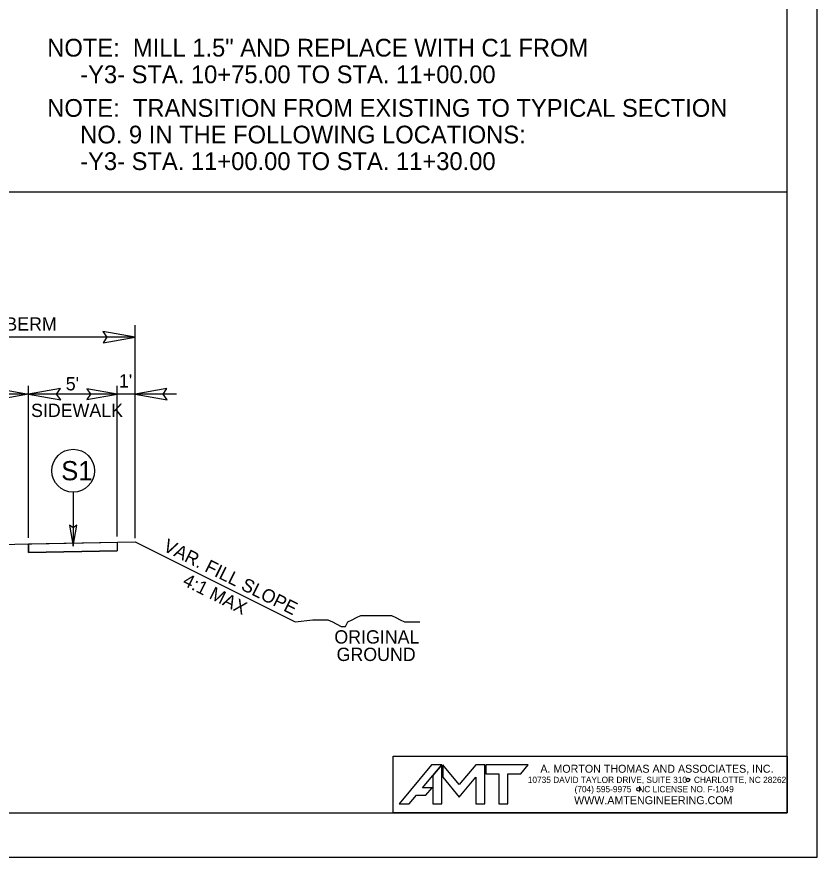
# Model space of a CAD drawing. Extents: x 1487909 to 1489267, y 497866 to 499814.
# Drawn here: x 1489006.55 to 1489051.66, y 497986.65 to 498034.02 of the extents above; entities that cross this region are included whole.
import ezdxf

# ---------------------------------------------------------------- set-up
doc = ezdxf.new("R2010")
doc.units = 0
for name, color, linetype in [('Prop Conc 4in Sidewalk', 7, 'Continuous'), ('Prop Dimension', 7, 'Continuous'), ('Prop Dimension Text', 7, 'Continuous'), ('Prop Grid Mask', 7, 'Continuous'), ('Prop Shade Light', 7, 'Continuous'), ('Prop Terminator CELL', 7, 'Continuous'), ('Scratch_Level_1', 7, 'Continuous'), ('Sheet Block Title CELL', 7, 'Continuous'), ('Sheet Plot Border Outside CELL', 7, 'Continuous'), ('Sheet Typical CELL', 7, 'Continuous'), ('Typical Hinge Slope Arterial CELL', 7, 'Continuous'), ('Typical ID Circle CELL', 7, 'Continuous'), ('Typical Pavement Slope CELL', 7, 'Continuous'), ('Typical Terminator CELL', 7, 'Continuous'), ('Typical Text ID Circle CELL', 7, 'Continuous')]:
    doc.layers.add(name, color=color, linetype=linetype)

msp = doc.modelspace()

# ---------------------------------------------------------------- linework, layer by layer
at = {"layer": 'Prop Conc 4in Sidewalk'}
for p, q in [((1489007.213, 498004.306), (1489012.213, 498004.406)), ((1489007.213, 498004.306), (1489007.213, 498003.824)), ((1489012.213, 498004.406), (1489012.213, 498003.924)), ((1489007.213, 498003.824), (1489012.213, 498003.924))]:
    msp.add_line(p, q, dxfattribs=at)
at = {"layer": 'Prop Dimension'}
for p, q in [((1489013.214, 498004.637), (1489013.214, 498016.638)), ((1489013.214, 498015.957), (1488998.714, 498015.957)), ((1489007.213, 498004.659), (1489007.213, 498013.222)), ((1489012.213, 498004.737), (1489012.213, 498013.222)), ((1489007.213, 498012.751), (1488999.213, 498012.751)), ((1489012.213, 498012.751), (1489007.213, 498012.751)), ((1489013.213, 498012.751), (1489012.213, 498012.751)), ((1489015.544, 498012.751), (1489013.213, 498012.751))]:
    msp.add_line(p, q, dxfattribs=at)
at = {"layer": 'Prop Grid Mask'}
msp.add_lwpolyline([(1489027.76, 497992.35), (1489049.964, 497992.35), (1489049.964, 497989.154), (1489027.76, 497989.154)], close=True, dxfattribs=at)
at = {"layer": 'Prop Shade Light'}
for p, q in [((1489007.213, 498004.306), (1489012.213, 498004.406)), ((1489007.213, 498003.824), (1489007.213, 498004.306)), ((1489012.213, 498004.406), (1489012.213, 498003.924)), ((1489012.213, 498003.924), (1489007.213, 498003.824))]:
    msp.add_line(p, q, dxfattribs=at)
at = {"layer": 'Prop Terminator CELL'}
for points in [[(1489011.414, 498015.647), (1489013.214, 498015.957), (1489011.404, 498016.277), (1489011.634, 498015.957)], [(1489005.413, 498013.061), (1489007.213, 498012.751), (1489005.403, 498012.431), (1489005.633, 498012.751)], [(1489009.013, 498013.061), (1489007.213, 498012.751), (1489009.023, 498012.431), (1489008.793, 498012.751)], [(1489010.503, 498012.456), (1489012.213, 498012.751), (1489010.494, 498013.055), (1489010.712, 498012.751)], [(1489015.013, 498013.061), (1489013.213, 498012.751), (1489015.023, 498012.431), (1489014.793, 498012.751)]]:
    msp.add_lwpolyline(points, close=True, dxfattribs=at)
at = {"layer": 'Scratch_Level_1'}
msp.add_line((1488899.964, 498024.154), (1489049.964, 498024.154), dxfattribs=at)
at = {"layer": 'Sheet Block Title CELL'}
msp.add_lwpolyline([(1489027.76, 497992.35), (1489049.964, 497992.35), (1489049.964, 497989.154), (1489027.76, 497989.154)], close=True, dxfattribs=at)
for points in [[(1489030.002, 497991.264), (1489030.506, 497991.854), (1489029.918, 497991.854), (1489028.095, 497989.658), (1489028.665, 497989.658), (1489029.074, 497990.152), (1489029.596, 497990.152), (1489029.954, 497990.567), (1489029.414, 497990.567), (1489030.002, 497991.264)], [(1489030.506, 497989.658), (1489030.506, 497991.854), (1489030.002, 497991.264), (1489030.002, 497989.658), (1489030.506, 497989.658)], [(1489031.493, 497990.045), (1489032.425, 497991.157), (1489032.425, 497989.658), (1489032.929, 497989.658), (1489032.929, 497991.854), (1489032.425, 497991.854), (1489031.493, 497990.758), (1489030.571, 497991.854), (1489030.571, 497991.155), (1489031.493, 497990.045)], [(1489034.232, 497989.658), (1489034.232, 497991.35), (1489034.961, 497991.35), (1489035.382, 497991.854), (1489032.993, 497991.854), (1489032.993, 497991.35), (1489033.729, 497991.35), (1489033.729, 497989.658), (1489034.232, 497989.658)]]:
    msp.add_lwpolyline(points, dxfattribs=at)
for centre in [(1489044.382, 497991.006), (1489041.591, 497990.484)]:
    msp.add_circle(centre, 0.1, dxfattribs=at)
at = {"layer": 'Sheet Plot Border Outside CELL'}
msp.add_lwpolyline([(1489051.664, 498096.654), (1488883.264, 498096.654), (1488883.264, 497986.654), (1489051.664, 497986.654)], close=True, dxfattribs=at)
at = {"layer": 'Sheet Typical CELL'}
msp.add_lwpolyline([(1489049.964, 498094.154), (1488899.964, 498094.154), (1488899.964, 497989.154), (1489049.964, 497989.154)], close=True, dxfattribs=at)
at = {"layer": 'Typical Hinge Slope Arterial CELL'}
msp.add_line((1489013.213, 498004.426), (1489022.242, 497999.911), dxfattribs=at)
msp.add_lwpolyline([(1489022.242, 497999.911), (1489023.228, 498000.034), (1489023.474, 498000.034), (1489023.844, 498000.034), (1489024.09, 498000.034), (1489024.337, 497999.911), (1489024.583, 497999.787), (1489024.83, 497999.664), (1489025.076, 497999.664), (1489025.2, 497999.911), (1489025.446, 498000.034), (1489025.692, 498000.157), (1489025.939, 498000.28), (1489026.185, 498000.28), (1489026.431, 498000.28), (1489026.678, 498000.28), (1489026.924, 498000.28), (1489027.171, 498000.28), (1489027.417, 498000.28), (1489027.663, 498000.28), (1489027.91, 498000.157), (1489028.156, 498000.034), (1489028.402, 497999.911), (1489028.772, 497999.911), (1489029.019, 497999.911), (1489029.265, 497999.911)], dxfattribs=at)
at = {"layer": 'Typical ID Circle CELL'}
msp.add_line((1489009.728, 498007.229), (1489009.728, 498004.186), dxfattribs=at)
msp.add_circle((1489009.728, 498008.437), 1.208, dxfattribs=at)
at = {"layer": 'Typical Pavement Slope CELL'}
msp.add_line((1488999.213, 498004.146), (1489013.213, 498004.426), dxfattribs=at)
at = {"layer": 'Typical Terminator CELL'}
msp.add_lwpolyline([(1489009.526, 498005.358), (1489009.728, 498004.186), (1489009.936, 498005.364), (1489009.728, 498005.214)], close=True, dxfattribs=at)
msp.add_lwpolyline([(1489009.526, 498005.358), (1489009.728, 498004.186), (1489009.936, 498005.364), (1489009.728, 498005.214)], close=True, dxfattribs=at)

# ---------------------------------------------------------------- texts
at = {"layer": 'Prop Dimension Text'}
for s, p in [("14.5' BERM", (1489003.481, 498016.33)), ("5'", (1489009.309, 498012.962)), ("1'", (1489012.306, 498013.125)), ('SIDEWALK', (1489007.354, 498011.462))]:
    msp.add_text(s, height=0.75, dxfattribs=at).set_placement(p)
at = {"layer": 'Sheet Block Title CELL'}
for s, height, p in [('A. MORTON THOMAS AND ASSOCIATES, INC.', 0.45, (1489036.061, 497991.414)), ('10735 DAVID TAYLOR DRIVE, SUITE 310   CHARLOTTE, NC 28262', 0.35, (1489035.351, 497990.839)), ('(704) 595-9975   NC LICENSE NO. F-1049', 0.35, (1489037.989, 497990.314)), ('WWW.AMTENGINEERING.COM', 0.45, (1489037.963, 497989.639))]:
    msp.add_text(s, height=height, rotation=359.9995, dxfattribs=at).set_placement(p)
at = {"layer": 'Typical Hinge Slope Arterial CELL'}
for s, height, p in [('NOTE:  MILL 1.5" AND REPLACE WITH C1 FROM ', 1, (1489008.266, 498031.776)), ('     -Y3- STA. 10+75.00 TO STA. 11+00.00', 1, (1489008.266, 498030.276)), ('NOTE:  TRANSITION FROM EXISTING TO TYPICAL SECTION', 1, (1489008.266, 498028.381)), ('     NO. 9 IN THE FOLLOWING LOCATIONS:', 1, (1489008.266, 498026.881)), ('     -Y3- STA. 11+00.00 TO STA. 11+30.00', 1, (1489008.266, 498025.381)), ('ORIGINAL', 0.75, (1489024.449, 497998.694)), ('GROUND', 0.75, (1489024.575, 497997.711))]:
    msp.add_text(s, height=height, dxfattribs=at).set_placement(p)
for s, p in [('VAR. FILL SLOPE', (1489014.745, 498003.956)), ('4:1 MAX', (1489015.842, 498002.011))]:
    msp.add_text(s, height=0.75, rotation=333.4658, dxfattribs=at).set_placement(p)
at = {"layer": 'Typical Text ID Circle CELL'}
msp.add_text('S1', height=1.0817, dxfattribs=at).set_placement((1489009.052, 498007.897))

doc.saveas('drawing.dxf')
